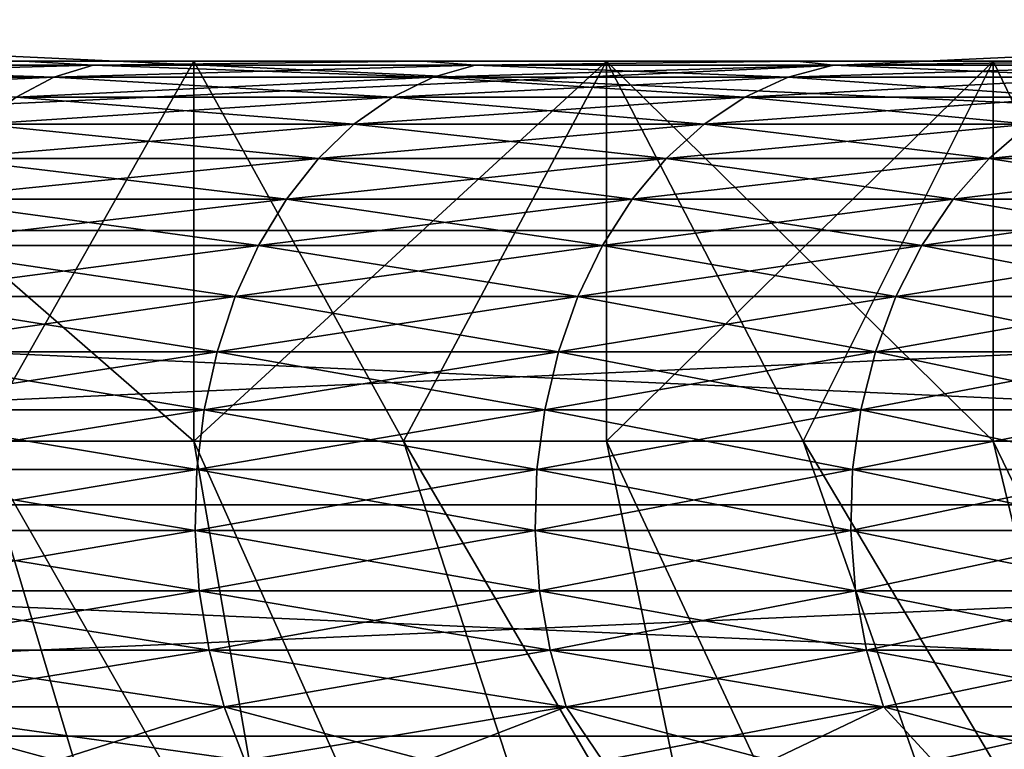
# Model space of a CAD drawing. Header units: metres. Extents: x -105 to 105, y -72 to 59.
# Tile 382 of 414: x 81.84 to 83.136, y 24.344 to 25.305. Entities that reach past the tile are written whole.
import ezdxf

# ---------------------------------------------------------------- set-up
doc = ezdxf.new("R2010")
doc.units = ezdxf.units.M
doc.layers.add('solid_509431_AD150_SW0001', color=7, linetype='CONTINUOUS')

msp = doc.modelspace()

# ---------------------------------------------------------------- linework, layer by layer
at = {"layer": 'solid_509431_AD150_SW0001'}
for points in [[(87.321823, 25.450001, 10.206499), (77.678177, 25.450001, 15.774263), (78.232864, 25.027069, 15.454014)], [(77.678177, 25.450001, -15.774263), (87.321823, 25.450001, -10.206499), (86.767136, 25.027069, -10.526749)], [(77.678177, 25.450001, -15.774263), (86.767136, 25.027069, -10.526749), (78.232857, 25.027073, -15.454017)], [(87.321823, 25.450001, 10.206499), (78.232864, 25.027069, 15.454014), (86.767143, 25.027073, 10.526746)], [(81.845238, 25.25, 8.093374), (81.289192, 25.25, 8.532645), (81.404984, 25.244822, 8.347137)], [(82.069618, 25.25, 8.361993), (81.289192, 25.25, 8.532645), (81.845238, 25.25, 8.093374)], [(82.069618, 25.25, 8.361993), (81.495316, 25.25, 8.815521), (81.289192, 25.25, 8.532645)], [(81.289192, 25.25, -8.532645), (81.495316, 25.25, -8.815521), (82.069618, 25.25, -8.361993)], [(81.845238, 25.25, -8.093374), (81.289192, 25.25, -8.532645), (82.069618, 25.25, -8.361993)], [(81.404984, 25.244822, -8.347137), (81.289192, 25.25, -8.532645), (81.845238, 25.25, -8.093374)], [(81.404984, 25.244822, 8.347137), (81.357216, 25.229061, 8.284887), (81.885468, 25.229061, 7.851367)], [(81.937202, 25.244822, -7.910359), (81.885468, 25.229061, -7.851367), (81.357216, 25.229061, -8.284887)], [(81.404984, 25.244822, -8.347137), (81.937202, 25.244822, -7.910359), (81.357216, 25.229061, -8.284887)], [(81.845238, 25.25, 8.093374), (81.404984, 25.244822, 8.347137), (81.937202, 25.244822, 7.910359)], [(81.404984, 25.244822, -8.347137), (81.845238, 25.25, -8.093374), (81.937202, 25.244822, -7.910359)], [(81.937202, 25.244822, 7.910359), (81.404984, 25.244822, 8.347137), (81.885468, 25.229061, 7.851367)], [(82.069603, 24.75, -8.362011), (82.069618, 25.25, -8.361993), (81.495316, 25.25, -8.815521)], [(82.069603, 24.75, -8.362011), (81.495316, 25.25, -8.815521), (81.786156, 24.75, -8.593639)], [(81.786156, 24.75, 8.593639), (81.495316, 25.25, 8.815521), (82.069618, 25.25, 8.361993)], [(81.786156, 24.75, 8.593639), (82.069618, 25.25, 8.361993), (82.069603, 24.75, 8.362011)], [(82.370644, 25.25, 7.617978), (81.845238, 25.25, 8.093374), (81.937202, 25.244822, 7.910359)], [(82.612366, 25.25, 7.871109), (81.845238, 25.25, 8.093374), (82.370644, 25.25, 7.617978)], [(82.612366, 25.25, 7.871109), (82.069618, 25.25, 8.361993), (81.845238, 25.25, 8.093374)], [(81.845238, 25.25, -8.093374), (82.069618, 25.25, -8.361993), (82.612366, 25.25, -7.871109)], [(82.370644, 25.25, -7.617978), (81.845238, 25.25, -8.093374), (82.612366, 25.25, -7.871109)], [(81.937202, 25.244822, -7.910359), (81.845238, 25.25, -8.093374), (82.370644, 25.25, -7.617978)], [(81.937202, 25.244822, 7.910359), (81.885468, 25.229061, 7.851367), (82.384224, 25.229061, 7.384226)], [(82.439705, 25.244822, -7.439708), (82.384224, 25.229061, -7.384226), (81.885468, 25.229061, -7.851367)], [(81.937202, 25.244822, -7.910359), (82.439705, 25.244822, -7.439708), (81.885468, 25.229061, -7.851367)], [(82.370644, 25.25, 7.617978), (81.937202, 25.244822, 7.910359), (82.439705, 25.244822, 7.439708)], [(81.937202, 25.244822, -7.910359), (82.370644, 25.25, -7.617978), (82.439705, 25.244822, -7.439708)], [(82.439705, 25.244822, 7.439708), (81.937202, 25.244822, 7.910359), (82.384224, 25.229061, 7.384226)], [(82.345184, 24.75, -8.121008), (82.069618, 25.25, -8.361993), (82.069603, 24.75, -8.362011)], [(82.069603, 24.75, 8.362011), (82.069618, 25.25, 8.361993), (82.612366, 25.25, 7.871109)], [(82.069603, 24.75, 8.362011), (82.612366, 25.25, 7.871109), (82.345184, 24.75, 8.121008)], [(82.345184, 24.75, -8.121008), (82.612366, 25.25, -7.871109), (82.069618, 25.25, -8.361993)], [(82.612442, 24.75, -7.871038), (82.612366, 25.25, -7.871109), (82.345184, 24.75, -8.121008)], [(82.345184, 24.75, 8.121008), (82.612366, 25.25, 7.871109), (82.612442, 24.75, 7.871038)], [(82.863159, 25.25, 7.108491), (82.370644, 25.25, 7.617978), (82.439705, 25.244822, 7.439708)], [(83.121078, 25.25, 7.345103), (82.370644, 25.25, 7.617978), (82.863159, 25.25, 7.108491)], [(83.121078, 25.25, 7.345103), (82.612366, 25.25, 7.871109), (82.370644, 25.25, 7.617978)], [(82.370644, 25.25, -7.617978), (82.612366, 25.25, -7.871109), (83.121078, 25.25, -7.345103)], [(82.863159, 25.25, -7.108491), (82.370644, 25.25, -7.617978), (83.121078, 25.25, -7.345103)], [(82.439705, 25.244822, -7.439708), (82.370644, 25.25, -7.617978), (82.863159, 25.25, -7.108491)], [(82.439705, 25.244822, 7.439708), (82.384224, 25.229061, 7.384226), (82.851364, 25.229061, 6.885464)], [(82.910362, 25.244822, -6.937199), (82.851364, 25.229061, -6.885464), (82.384224, 25.229061, -7.384226)], [(82.439705, 25.244822, -7.439708), (82.910362, 25.244822, -6.937199), (82.384224, 25.229061, -7.384226)], [(82.863159, 25.25, 7.108491), (82.439705, 25.244822, 7.439708), (82.910362, 25.244822, 6.937199)], [(82.439705, 25.244822, -7.439708), (82.863159, 25.25, -7.108491), (82.910362, 25.244822, -6.937199)], [(82.910362, 25.244822, 6.937199), (82.439705, 25.244822, 7.439708), (82.851364, 25.229061, 6.885464)], [(83.120995, 24.75, -7.345198), (83.121078, 25.25, -7.345103), (82.612366, 25.25, -7.871109)], [(82.871063, 24.75, -7.612417), (82.612366, 25.25, -7.871109), (82.612442, 24.75, -7.871038)], [(83.120995, 24.75, -7.345198), (82.612366, 25.25, -7.871109), (82.871063, 24.75, -7.612417)], [(82.612442, 24.75, 7.871038), (82.612366, 25.25, 7.871109), (83.121078, 25.25, 7.345103)], [(82.612442, 24.75, 7.871038), (83.121078, 25.25, 7.345103), (82.871063, 24.75, 7.612417)], [(82.910362, 25.244822, 6.937199), (82.851364, 25.229061, 6.885464), (83.284889, 25.229061, 6.357218)], [(83.347137, 25.244822, -6.404984), (83.284889, 25.229061, -6.357218), (82.851364, 25.229061, -6.885464)], [(82.910362, 25.244822, -6.937199), (83.347137, 25.244822, -6.404984), (82.851364, 25.229061, -6.885464)], [(83.320518, 25.25, 6.567261), (82.863159, 25.25, 7.108491), (82.910362, 25.244822, 6.937199)], [(83.593567, 25.25, 6.786247), (82.863159, 25.25, 7.108491), (83.320518, 25.25, 6.567261)], [(83.593567, 25.25, 6.786247), (83.121078, 25.25, 7.345103), (82.863159, 25.25, 7.108491)], [(82.863159, 25.25, -7.108491), (83.121078, 25.25, -7.345103), (83.593567, 25.25, -6.786247)], [(83.320518, 25.25, -6.567261), (82.863159, 25.25, -7.108491), (83.593567, 25.25, -6.786247)], [(82.910362, 25.244822, -6.937199), (82.863159, 25.25, -7.108491), (83.320518, 25.25, -6.567261)], [(82.871063, 24.75, 7.612417), (83.121078, 25.25, 7.345103), (83.120995, 24.75, 7.345198)], [(83.320518, 25.25, 6.567261), (82.910362, 25.244822, 6.937199), (83.347137, 25.244822, 6.404984)], [(82.910362, 25.244822, -6.937199), (83.320518, 25.25, -6.567261), (83.347137, 25.244822, -6.404984)], [(83.347137, 25.244822, 6.404984), (82.910362, 25.244822, 6.937199), (83.284889, 25.229061, 6.357218)], [(83.362007, 24.75, -7.069606), (83.121078, 25.25, -7.345103), (83.120995, 24.75, -7.345198)], [(83.120995, 24.75, 7.345198), (83.121078, 25.25, 7.345103), (83.362007, 24.75, 7.069606)], [(83.362007, 24.75, -7.069606), (83.593567, 25.25, -6.786247), (83.121078, 25.25, -7.345103)], [(83.362007, 24.75, 7.069606), (83.121078, 25.25, 7.345103), (83.593567, 25.25, 6.786247)], [(81.885468, 25.229061, -7.851367), (81.835571, 25.202997, -7.794477), (81.311157, 25.202997, -8.224855)], [(81.357216, 25.229061, -8.284887), (81.885468, 25.229061, -7.851367), (81.311157, 25.202997, -8.224855)], [(81.885468, 25.229061, 7.851367), (81.357216, 25.229061, 8.284887), (81.835571, 25.202997, 7.794477)], [(81.885468, 25.229061, 7.851367), (81.835571, 25.202997, 7.794477), (82.330719, 25.202997, 7.33072)], [(82.384224, 25.229061, -7.384226), (82.330719, 25.202997, -7.33072), (81.835571, 25.202997, -7.794477)], [(81.885468, 25.229061, -7.851367), (82.384224, 25.229061, -7.384226), (81.835571, 25.202997, -7.794477)], [(82.384224, 25.229061, 7.384226), (81.885468, 25.229061, 7.851367), (82.330719, 25.202997, 7.33072)], [(82.384224, 25.229061, 7.384226), (82.330719, 25.202997, 7.33072), (82.794479, 25.202997, 6.835572)], [(82.851364, 25.229061, -6.885464), (82.794479, 25.202997, -6.835572), (82.330719, 25.202997, -7.33072)], [(82.384224, 25.229061, -7.384226), (82.851364, 25.229061, -6.885464), (82.330719, 25.202997, -7.33072)], [(82.851364, 25.229061, 6.885464), (82.384224, 25.229061, 7.384226), (82.794479, 25.202997, 6.835572)], [(82.851364, 25.229061, 6.885464), (82.794479, 25.202997, 6.835572), (83.224854, 25.202997, 6.311154)], [(83.284889, 25.229061, -6.357218), (83.224854, 25.202997, -6.311154), (82.794479, 25.202997, -6.835572)], [(82.851364, 25.229061, -6.885464), (83.284889, 25.229061, -6.357218), (82.794479, 25.202997, -6.835572)], [(83.284889, 25.229061, 6.357218), (82.851364, 25.229061, 6.885464), (83.224854, 25.202997, 6.311154)], [(81.835571, 25.202997, 7.794477), (81.788414, 25.167095, 7.7407), (82.280144, 25.167095, 7.280143)], [(82.330719, 25.202997, -7.33072), (82.280144, 25.167095, -7.280143), (81.788414, 25.167095, -7.7407)], [(81.835571, 25.202997, -7.794477), (82.330719, 25.202997, -7.33072), (81.788414, 25.167095, -7.7407)], [(82.330719, 25.202997, 7.33072), (81.835571, 25.202997, 7.794477), (82.280144, 25.167095, 7.280143)], [(82.330719, 25.202997, 7.33072), (82.280144, 25.167095, 7.280143), (82.7407, 25.167095, 6.788412)], [(82.794479, 25.202997, -6.835572), (82.7407, 25.167095, -6.788412), (82.280144, 25.167095, -7.280143)], [(82.330719, 25.202997, -7.33072), (82.794479, 25.202997, -6.835572), (82.280144, 25.167095, -7.280143)], [(82.794479, 25.202997, 6.835572), (82.330719, 25.202997, 7.33072), (82.7407, 25.167095, 6.788412)], [(82.794479, 25.202997, 6.835572), (82.7407, 25.167095, 6.788412), (83.168106, 25.167095, 6.267611)], [(83.224854, 25.202997, -6.311154), (83.168106, 25.167095, -6.267611), (82.7407, 25.167095, -6.788412)], [(82.794479, 25.202997, -6.835572), (83.224854, 25.202997, -6.311154), (82.7407, 25.167095, -6.788412)], [(83.224854, 25.202997, 6.311154), (82.794479, 25.202997, 6.835572), (83.168106, 25.167095, 6.267611)], [(81.788414, 25.167095, 7.7407), (81.74482, 25.121994, 7.690994), (82.233391, 25.121994, 7.233395)], [(82.280144, 25.167095, -7.280143), (82.233391, 25.121994, -7.233395), (81.74482, 25.121994, -7.690994)], [(81.788414, 25.167095, -7.7407), (82.280144, 25.167095, -7.280143), (81.74482, 25.121994, -7.690994)], [(82.280144, 25.167095, 7.280143), (81.788414, 25.167095, 7.7407), (82.233391, 25.121994, 7.233395)], [(82.280144, 25.167095, 7.280143), (82.233391, 25.121994, 7.233395), (82.690994, 25.121994, 6.744821)], [(82.7407, 25.167095, -6.788412), (82.690994, 25.121994, -6.744821), (82.233391, 25.121994, -7.233395)], [(82.280144, 25.167095, -7.280143), (82.7407, 25.167095, -6.788412), (82.233391, 25.121994, -7.233395)], [(82.7407, 25.167095, 6.788412), (82.280144, 25.167095, 7.280143), (82.690994, 25.121994, 6.744821)], [(82.7407, 25.167095, 6.788412), (82.690994, 25.121994, 6.744821), (83.115662, 25.121994, 6.227365)], [(83.168106, 25.167095, -6.267611), (83.115662, 25.121994, -6.227365), (82.690994, 25.121994, -6.744821)], [(82.7407, 25.167095, -6.788412), (83.168106, 25.167095, -6.267611), (82.690994, 25.121994, -6.744821)], [(83.168106, 25.167095, 6.267611), (82.7407, 25.167095, 6.788412), (83.115662, 25.121994, 6.227365)], [(83.168106, 25.167095, 6.267611), (83.115662, 25.121994, 6.227365), (83.505569, 25.121994, 5.683242)], [(83.560539, 25.167095, -5.719972), (83.505569, 25.121994, -5.683242), (83.115662, 25.121994, -6.227365)], [(83.168106, 25.167095, -6.267611), (83.560539, 25.167095, -5.719972), (83.115662, 25.121994, -6.227365)], [(81.74482, 25.121994, 7.690994), (81.705574, 25.068493, 7.646243), (82.191307, 25.068493, 7.191307)], [(82.233391, 25.121994, -7.233395), (82.191307, 25.068493, -7.191307), (81.705574, 25.068493, -7.646243)], [(81.74482, 25.121994, -7.690994), (82.233391, 25.121994, -7.233395), (81.705574, 25.068493, -7.646243)], [(82.233391, 25.121994, 7.233395), (81.74482, 25.121994, 7.690994), (82.191307, 25.068493, 7.191307)], [(82.233391, 25.121994, 7.233395), (82.191307, 25.068493, 7.191307), (82.64624, 25.068493, 6.705575)], [(82.690994, 25.121994, -6.744821), (82.64624, 25.068493, -6.705575), (82.191307, 25.068493, -7.191307)], [(82.233391, 25.121994, -7.233395), (82.690994, 25.121994, -6.744821), (82.191307, 25.068493, -7.191307)], [(82.690994, 25.121994, 6.744821), (82.233391, 25.121994, 7.233395), (82.64624, 25.068493, 6.705575)], [(82.690994, 25.121994, 6.744821), (82.64624, 25.068493, 6.705575), (83.068436, 25.068493, 6.19113)], [(83.115662, 25.121994, -6.227365), (83.068436, 25.068493, -6.19113), (82.64624, 25.068493, -6.705575)], [(82.690994, 25.121994, -6.744821), (83.115662, 25.121994, -6.227365), (82.64624, 25.068493, -6.705575)], [(83.115662, 25.121994, 6.227365), (82.690994, 25.121994, 6.744821), (83.068436, 25.068493, 6.19113)], [(83.115662, 25.121994, 6.227365), (83.068436, 25.068493, 6.19113), (83.456085, 25.068493, 5.650173)], [(83.505569, 25.121994, -5.683242), (83.456085, 25.068493, -5.650173), (83.068436, 25.068493, -6.19113)], [(83.115662, 25.121994, -6.227365), (83.505569, 25.121994, -5.683242), (83.068436, 25.068493, -6.19113)], [(83.505569, 25.121994, 5.683242), (83.115662, 25.121994, 6.227365), (83.456085, 25.068493, 5.650173)], [(81.705574, 25.068493, 7.646243), (81.671371, 25.007549, 7.607244), (82.154625, 25.007549, 7.154627)], [(82.191307, 25.068493, -7.191307), (82.154625, 25.007549, -7.154627), (81.671371, 25.007549, -7.607244)], [(81.705574, 25.068493, -7.646243), (82.191307, 25.068493, -7.191307), (81.671371, 25.007549, -7.607244)], [(82.191307, 25.068493, 7.191307), (81.705574, 25.068493, 7.646243), (82.154625, 25.007549, 7.154627)], [(82.191307, 25.068493, 7.191307), (82.154625, 25.007549, 7.154627), (82.607246, 25.007549, 6.671374)], [(82.64624, 25.068493, -6.705575), (82.607246, 25.007549, -6.671374), (82.154625, 25.007549, -7.154627)], [(82.191307, 25.068493, -7.191307), (82.64624, 25.068493, -6.705575), (82.154625, 25.007549, -7.154627)], [(82.64624, 25.068493, 6.705575), (82.191307, 25.068493, 7.191307), (82.607246, 25.007549, 6.671374)], [(82.64624, 25.068493, 6.705575), (82.607246, 25.007549, 6.671374), (83.027283, 25.007549, 6.159552)], [(83.068436, 25.068493, -6.19113), (83.027283, 25.007549, -6.159552), (82.607246, 25.007549, -6.671374)], [(82.64624, 25.068493, -6.705575), (83.068436, 25.068493, -6.19113), (82.607246, 25.007549, -6.671374)], [(83.068436, 25.068493, 6.19113), (82.64624, 25.068493, 6.705575), (83.027283, 25.007549, 6.159552)], [(83.068436, 25.068493, 6.19113), (83.027283, 25.007549, 6.159552), (83.412949, 25.007549, 5.621355)], [(83.456085, 25.068493, -5.650173), (83.412949, 25.007549, -5.621355), (83.027283, 25.007549, -6.159552)], [(83.068436, 25.068493, -6.19113), (83.456085, 25.068493, -5.650173), (83.027283, 25.007549, -6.159552)], [(83.456085, 25.068493, 5.650173), (83.068436, 25.068493, 6.19113), (83.412949, 25.007549, 5.621355)], [(78.232857, 25.027073, -15.454017), (86.767136, 25.027069, -10.526749), (86.236435, 24.666332, -10.833148)], [(78.232857, 25.027073, -15.454017), (86.236435, 24.666332, -10.833148), (78.763557, 24.666334, -15.147616)], [(86.767143, 25.027073, 10.526746), (78.232864, 25.027069, 15.454014), (78.763565, 24.666332, 15.147614)], [(86.767143, 25.027073, 10.526746), (78.763565, 24.666332, 15.147614), (86.236443, 24.666334, 10.833145)], [(81.671371, 25.007549, 7.607244), (81.642822, 24.940241, 7.574689), (82.124008, 24.940241, 7.12401)], [(82.154625, 25.007549, -7.154627), (82.124008, 24.940241, -7.12401), (81.642822, 24.940241, -7.574689)], [(81.671371, 25.007549, -7.607244), (82.154625, 25.007549, -7.154627), (81.642822, 24.940241, -7.574689)], [(82.154625, 25.007549, 7.154627), (81.671371, 25.007549, 7.607244), (82.124008, 24.940241, 7.12401)], [(82.154625, 25.007549, 7.154627), (82.124008, 24.940241, 7.12401), (82.574692, 24.940241, 6.642825)], [(82.607246, 25.007549, -6.671374), (82.574692, 24.940241, -6.642825), (82.124008, 24.940241, -7.12401)], [(82.154625, 25.007549, -7.154627), (82.607246, 25.007549, -6.671374), (82.124008, 24.940241, -7.12401)], [(82.607246, 25.007549, 6.671374), (82.154625, 25.007549, 7.154627), (82.574692, 24.940241, 6.642825)], [(82.607246, 25.007549, 6.671374), (82.574692, 24.940241, 6.642825), (82.992935, 24.940241, 6.133193)], [(83.027283, 25.007549, -6.159552), (82.992935, 24.940241, -6.133193), (82.574692, 24.940241, -6.642825)], [(82.607246, 25.007549, -6.671374), (83.027283, 25.007549, -6.159552), (82.574692, 24.940241, -6.642825)], [(83.027283, 25.007549, 6.159552), (82.607246, 25.007549, 6.671374), (82.992935, 24.940241, 6.133193)], [(83.027283, 25.007549, 6.159552), (82.992935, 24.940241, 6.133193), (83.376953, 24.940241, 5.597299)], [(83.412949, 25.007549, -5.621355), (83.376953, 24.940241, -5.597299), (82.992935, 24.940241, -6.133193)], [(83.027283, 25.007549, -6.159552), (83.412949, 25.007549, -5.621355), (82.992935, 24.940241, -6.133193)], [(83.412949, 25.007549, 5.621355), (83.027283, 25.007549, 6.159552), (83.376953, 24.940241, 5.597299)], [(81.642822, 24.940241, 7.574689), (81.620438, 24.867771, 7.54916), (82.099998, 24.867771, 7.099999)], [(82.124008, 24.940241, -7.12401), (82.099998, 24.867771, -7.099999), (81.620438, 24.867771, -7.54916)], [(81.642822, 24.940241, -7.574689), (82.124008, 24.940241, -7.12401), (81.620438, 24.867771, -7.54916)], [(82.124008, 24.940241, 7.12401), (81.642822, 24.940241, 7.574689), (82.099998, 24.867771, 7.099999)], [(82.124008, 24.940241, 7.12401), (82.099998, 24.867771, 7.099999), (82.549156, 24.867771, 6.620436)], [(82.574692, 24.940241, -6.642825), (82.549156, 24.867771, -6.620436), (82.099998, 24.867771, -7.099999)], [(82.124008, 24.940241, -7.12401), (82.574692, 24.940241, -6.642825), (82.099998, 24.867771, -7.099999)], [(82.574692, 24.940241, 6.642825), (82.124008, 24.940241, 7.12401), (82.549156, 24.867771, 6.620436)], [(82.574692, 24.940241, 6.642825), (82.549156, 24.867771, 6.620436), (82.965996, 24.867771, 6.112522)], [(82.992935, 24.940241, -6.133193), (82.965996, 24.867771, -6.112522), (82.549156, 24.867771, -6.620436)], [(82.574692, 24.940241, -6.642825), (82.992935, 24.940241, -6.133193), (82.549156, 24.867771, -6.620436)], [(82.992935, 24.940241, 6.133193), (82.574692, 24.940241, 6.642825), (82.965996, 24.867771, 6.112522)], [(82.992935, 24.940241, 6.133193), (82.965996, 24.867771, 6.112522), (83.348717, 24.867771, 5.578434)], [(83.376953, 24.940241, -5.597299), (83.348717, 24.867771, -5.578434), (82.965996, 24.867771, -6.112522)], [(82.992935, 24.940241, -6.133193), (83.376953, 24.940241, -5.597299), (82.965996, 24.867771, -6.112522)], [(83.376953, 24.940241, 5.597299), (82.992935, 24.940241, 6.133193), (83.348717, 24.867771, 5.578434)], [(81.620438, 24.867771, 7.54916), (81.604607, 24.791426, 7.531109), (82.083023, 24.791426, 7.083022)], [(82.099998, 24.867771, -7.099999), (82.083023, 24.791426, -7.083022), (81.604607, 24.791426, -7.531109)], [(81.620438, 24.867771, -7.54916), (82.099998, 24.867771, -7.099999), (81.604607, 24.791426, -7.531109)], [(82.099998, 24.867771, 7.099999), (81.620438, 24.867771, 7.54916), (82.083023, 24.791426, 7.083022)], [(82.099998, 24.867771, 7.099999), (82.083023, 24.791426, 7.083022), (82.531105, 24.791426, 6.604605)], [(82.549156, 24.867771, -6.620436), (82.531105, 24.791426, -6.604605), (82.083023, 24.791426, -7.083022)], [(82.099998, 24.867771, -7.099999), (82.549156, 24.867771, -6.620436), (82.083023, 24.791426, -7.083022)], [(82.549156, 24.867771, 6.620436), (82.099998, 24.867771, 7.099999), (82.531105, 24.791426, 6.604605)], [(82.549156, 24.867771, 6.620436), (82.531105, 24.791426, 6.604605), (82.946945, 24.791426, 6.097906)], [(82.965996, 24.867771, -6.112522), (82.946945, 24.791426, -6.097906), (82.531105, 24.791426, -6.604605)], [(82.549156, 24.867771, -6.620436), (82.965996, 24.867771, -6.112522), (82.531105, 24.791426, -6.604605)], [(82.965996, 24.867771, 6.112522), (82.549156, 24.867771, 6.620436), (82.946945, 24.791426, 6.097906)], [(82.965996, 24.867771, 6.112522), (82.946945, 24.791426, 6.097906), (83.328751, 24.791426, 5.565095)], [(83.348717, 24.867771, -5.578434), (83.328751, 24.791426, -5.565095), (82.946945, 24.791426, -6.097906)], [(82.965996, 24.867771, -6.112522), (83.348717, 24.867771, -5.578434), (82.946945, 24.791426, -6.097906)], [(83.348717, 24.867771, 5.578434), (82.965996, 24.867771, 6.112522), (83.328751, 24.791426, 5.565095)], [(81.604607, 24.791426, 7.531109), (81.595612, 24.712564, 7.520857), (82.07338, 24.712564, 7.07338)], [(82.083023, 24.791426, -7.083022), (82.07338, 24.712564, -7.07338), (81.595612, 24.712564, -7.520857)], [(81.604607, 24.791426, -7.531109), (82.083023, 24.791426, -7.083022), (81.595612, 24.712564, -7.520857)], [(82.083023, 24.791426, 7.083022), (81.604607, 24.791426, 7.531109), (82.07338, 24.712564, 7.07338)], [(82.083023, 24.791426, 7.083022), (82.07338, 24.712564, 7.07338), (82.520859, 24.712564, 6.595615)], [(82.531105, 24.791426, -6.604605), (82.520859, 24.712564, -6.595615), (82.07338, 24.712564, -7.07338)], [(82.083023, 24.791426, -7.083022), (82.531105, 24.791426, -6.604605), (82.07338, 24.712564, -7.07338)], [(82.531105, 24.791426, 6.604605), (82.083023, 24.791426, 7.083022), (82.520859, 24.712564, 6.595615)], [(82.531105, 24.791426, 6.604605), (82.520859, 24.712564, 6.595615), (82.936127, 24.712564, 6.089605)], [(82.946945, 24.791426, -6.097906), (82.936127, 24.712564, -6.089605), (82.520859, 24.712564, -6.595615)], [(82.531105, 24.791426, -6.604605), (82.946945, 24.791426, -6.097906), (82.520859, 24.712564, -6.595615)], [(82.946945, 24.791426, 6.097906), (82.531105, 24.791426, 6.604605), (82.936127, 24.712564, 6.089605)], [(82.946945, 24.791426, 6.097906), (82.936127, 24.712564, 6.089605), (83.317413, 24.712564, 5.557519)], [(83.328751, 24.791426, -5.565095), (83.317413, 24.712564, -5.557519), (82.936127, 24.712564, -6.089605)], [(82.946945, 24.791426, -6.097906), (83.328751, 24.791426, -5.565095), (82.936127, 24.712564, -6.089605)], [(83.328751, 24.791426, 5.565095), (82.946945, 24.791426, 6.097906), (83.317413, 24.712564, 5.557519)], [(82.462326, 22.484085, -9.725108), (81.495277, 24.75, -8.81555), (81.19722, 24.75, -9.027568)], [(81.810318, 22.484085, -10.192335), (82.462326, 22.484085, -9.725108), (81.19722, 24.75, -9.027568)], [(82.462326, 22.484085, 9.725108), (81.495277, 24.75, 8.81555), (81.786156, 24.75, 8.593639)], [(82.462326, 22.484085, 9.725108), (81.810318, 22.484085, 10.192335), (81.495277, 24.75, 8.81555)], [(82.462326, 22.484085, -9.725108), (81.786156, 24.75, -8.593639), (81.495277, 24.75, -8.81555)], [(82.462326, 22.484085, 9.725108), (81.786156, 24.75, 8.593639), (82.069603, 24.75, 8.362011)], [(83.082413, 22.484085, -9.216219), (82.069603, 24.75, -8.362011), (81.786156, 24.75, -8.593639)], [(82.462326, 22.484085, -9.725108), (83.082413, 22.484085, -9.216219), (81.786156, 24.75, -8.593639)], [(83.082413, 22.484085, 9.216219), (82.069603, 24.75, 8.362011), (82.345184, 24.75, 8.121008)], [(83.082413, 22.484085, 9.216219), (82.462326, 22.484085, 9.725108), (82.069603, 24.75, 8.362011)], [(83.082413, 22.484085, -9.216219), (82.345184, 24.75, -8.121008), (82.069603, 24.75, -8.362011)], [(83.082413, 22.484085, 9.216219), (82.345184, 24.75, 8.121008), (82.612442, 24.75, 7.871038)], [(83.667877, 22.484085, -8.667874), (82.612442, 24.75, -7.871038), (82.345184, 24.75, -8.121008)], [(83.082413, 22.484085, -9.216219), (83.667877, 22.484085, -8.667874), (82.345184, 24.75, -8.121008)], [(83.667877, 22.484085, 8.667874), (82.612442, 24.75, 7.871038), (82.871063, 24.75, 7.612417)], [(83.667877, 22.484085, 8.667874), (83.082413, 22.484085, 9.216219), (82.612442, 24.75, 7.871038)], [(83.667877, 22.484085, -8.667874), (82.871063, 24.75, -7.612417), (82.612442, 24.75, -7.871038)], [(83.667877, 22.484085, 8.667874), (82.871063, 24.75, 7.612417), (83.120995, 24.75, 7.345198)], [(84.216217, 22.484085, -8.082415), (83.120995, 24.75, -7.345198), (82.871063, 24.75, -7.612417)], [(83.667877, 22.484085, -8.667874), (84.216217, 22.484085, -8.082415), (82.871063, 24.75, -7.612417)], [(84.216217, 22.484085, 8.082415), (83.120995, 24.75, 7.345198), (83.362007, 24.75, 7.069606)], [(84.216217, 22.484085, 8.082415), (83.667877, 22.484085, 8.667874), (83.120995, 24.75, 7.345198)], [(84.216217, 22.484085, -8.082415), (83.362007, 24.75, -7.069606), (83.120995, 24.75, -7.345198)], [(81.595612, 24.712564, 7.520857), (81.593628, 24.632591, 7.518588), (82.071243, 24.632591, 7.071247)], [(82.07338, 24.712564, -7.07338), (82.071243, 24.632591, -7.071247), (81.593628, 24.632591, -7.518588)], [(81.595612, 24.712564, -7.520857), (82.07338, 24.712564, -7.07338), (81.593628, 24.632591, -7.518588)], [(82.07338, 24.712564, 7.07338), (81.595612, 24.712564, 7.520857), (82.071243, 24.632591, 7.071247)], [(82.07338, 24.712564, 7.07338), (82.071243, 24.632591, 7.071247), (82.518585, 24.632591, 6.593625)], [(82.520859, 24.712564, -6.595615), (82.518585, 24.632591, -6.593625), (82.071243, 24.632591, -7.071247)], [(82.07338, 24.712564, -7.07338), (82.520859, 24.712564, -6.595615), (82.071243, 24.632591, -7.071247)], [(82.520859, 24.712564, 6.595615), (82.07338, 24.712564, 7.07338), (82.518585, 24.632591, 6.593625)], [(82.520859, 24.712564, 6.595615), (82.518585, 24.632591, 6.593625), (82.933731, 24.632591, 6.087768)], [(82.936127, 24.712564, -6.089605), (82.933731, 24.632591, -6.087768), (82.518585, 24.632591, -6.593625)], [(82.520859, 24.712564, -6.595615), (82.936127, 24.712564, -6.089605), (82.518585, 24.632591, -6.593625)], [(82.936127, 24.712564, 6.089605), (82.520859, 24.712564, 6.595615), (82.933731, 24.632591, 6.087768)], [(82.936127, 24.712564, 6.089605), (82.933731, 24.632591, 6.087768), (83.314903, 24.632591, 5.555843)], [(83.317413, 24.712564, -5.557519), (83.314903, 24.632591, -5.555843), (82.933731, 24.632591, -6.087768)], [(82.936127, 24.712564, -6.089605), (83.317413, 24.712564, -5.557519), (82.933731, 24.632591, -6.087768)], [(83.317413, 24.712564, 5.557519), (82.936127, 24.712564, 6.089605), (83.314903, 24.632591, 5.555843)], [(78.763557, 24.666334, -15.147616), (86.236435, 24.666332, -10.833148), (85.726868, 24.361702, -11.127349)], [(78.763557, 24.666334, -15.147616), (85.726868, 24.361702, -11.127349), (79.273132, 24.361704, -14.853415)], [(86.236443, 24.666334, 10.833145), (78.763565, 24.666332, 15.147614), (79.273132, 24.361702, 14.853414)], [(86.236443, 24.666334, 10.833145), (79.273132, 24.361702, 14.853414), (85.726868, 24.361704, 11.127347)], [(81.593628, 24.632591, 7.518588), (81.598671, 24.552925, 7.524341), (82.07666, 24.552925, 7.076657)], [(82.071243, 24.632591, 7.071247), (81.593628, 24.632591, 7.518588), (82.07666, 24.552925, 7.076657)], [(81.593628, 24.632591, -7.518588), (82.071243, 24.632591, -7.071247), (81.598671, 24.552925, -7.524341)], [(82.071243, 24.632591, -7.071247), (82.07666, 24.552925, -7.076657), (81.598671, 24.552925, -7.524341)], [(82.071243, 24.632591, 7.071247), (82.07666, 24.552925, 7.076657), (82.524338, 24.552925, 6.59867)], [(82.518585, 24.632591, 6.593625), (82.071243, 24.632591, 7.071247), (82.524338, 24.552925, 6.59867)], [(82.071243, 24.632591, -7.071247), (82.518585, 24.632591, -6.593625), (82.07666, 24.552925, -7.076657)], [(82.518585, 24.632591, -6.593625), (82.524338, 24.552925, -6.59867), (82.07666, 24.552925, -7.076657)], [(82.518585, 24.632591, 6.593625), (82.524338, 24.552925, 6.59867), (82.939804, 24.552925, 6.092426)], [(82.933731, 24.632591, 6.087768), (82.518585, 24.632591, 6.593625), (82.939804, 24.552925, 6.092426)], [(82.518585, 24.632591, -6.593625), (82.933731, 24.632591, -6.087768), (82.524338, 24.552925, -6.59867)], [(82.933731, 24.632591, -6.087768), (82.939804, 24.552925, -6.092426), (82.524338, 24.552925, -6.59867)], [(82.933731, 24.632591, 6.087768), (82.939804, 24.552925, 6.092426), (83.321266, 24.552925, 5.560094)], [(83.314903, 24.632591, 5.555843), (82.933731, 24.632591, 6.087768), (83.321266, 24.552925, 5.560094)], [(82.933731, 24.632591, -6.087768), (83.314903, 24.632591, -5.555843), (82.939804, 24.552925, -6.092426)], [(83.314903, 24.632591, -5.555843), (83.321266, 24.552925, -5.560094), (82.939804, 24.552925, -6.092426)], [(81.598671, 24.552925, 7.524341), (81.610664, 24.474989, 7.538015), (82.089516, 24.474989, 7.089518)], [(82.07666, 24.552925, 7.076657), (81.598671, 24.552925, 7.524341), (82.089516, 24.474989, 7.089518)], [(81.598671, 24.552925, -7.524341), (82.07666, 24.552925, -7.076657), (81.610664, 24.474989, -7.538015)], [(82.07666, 24.552925, -7.076657), (82.089516, 24.474989, -7.089518), (81.610664, 24.474989, -7.538015)], [(82.07666, 24.552925, 7.076657), (82.089516, 24.474989, 7.089518), (82.538017, 24.474989, 6.610662)], [(82.524338, 24.552925, 6.59867), (82.07666, 24.552925, 7.076657), (82.538017, 24.474989, 6.610662)], [(82.07666, 24.552925, -7.076657), (82.524338, 24.552925, -6.59867), (82.089516, 24.474989, -7.089518)], [(82.524338, 24.552925, -6.59867), (82.538017, 24.474989, -6.610662), (82.089516, 24.474989, -7.089518)], [(82.524338, 24.552925, 6.59867), (82.538017, 24.474989, 6.610662), (82.954231, 24.474989, 6.103498)], [(82.939804, 24.552925, 6.092426), (82.524338, 24.552925, 6.59867), (82.954231, 24.474989, 6.103498)], [(82.524338, 24.552925, -6.59867), (82.939804, 24.552925, -6.092426), (82.538017, 24.474989, -6.610662)], [(82.939804, 24.552925, -6.092426), (82.954231, 24.474989, -6.103498), (82.538017, 24.474989, -6.610662)], [(82.939804, 24.552925, 6.092426), (82.954231, 24.474989, 6.103498), (83.336388, 24.474989, 5.570198)], [(83.321266, 24.552925, 5.560094), (82.939804, 24.552925, 6.092426), (83.336388, 24.474989, 5.570198)], [(82.939804, 24.552925, -6.092426), (83.321266, 24.552925, -5.560094), (82.954231, 24.474989, -6.103498)], [(83.321266, 24.552925, -5.560094), (83.336388, 24.474989, -5.570198), (82.954231, 24.474989, -6.103498)], [(81.610664, 24.474989, 7.538015), (81.629387, 24.400164, 7.559365), (82.109596, 24.400164, 7.109598)], [(82.089516, 24.474989, 7.089518), (81.610664, 24.474989, 7.538015), (82.109596, 24.400164, 7.109598)], [(81.610664, 24.474989, -7.538015), (82.089516, 24.474989, -7.089518), (81.629387, 24.400164, -7.559365)], [(82.089516, 24.474989, -7.089518), (82.109596, 24.400164, -7.109598), (81.629387, 24.400164, -7.559365)], [(82.089516, 24.474989, 7.089518), (82.109596, 24.400164, 7.109598), (82.559364, 24.400164, 6.629385)], [(82.538017, 24.474989, 6.610662), (82.089516, 24.474989, 7.089518), (82.559364, 24.400164, 6.629385)], [(82.089516, 24.474989, -7.089518), (82.538017, 24.474989, -6.610662), (82.109596, 24.400164, -7.109598)], [(82.538017, 24.474989, -6.610662), (82.559364, 24.400164, -6.629385), (82.109596, 24.400164, -7.109598)], [(82.538017, 24.474989, 6.610662), (82.559364, 24.400164, 6.629385), (82.976761, 24.400164, 6.120785)], [(82.954231, 24.474989, 6.103498), (82.538017, 24.474989, 6.610662), (82.976761, 24.400164, 6.120785)], [(82.538017, 24.474989, -6.610662), (82.954231, 24.474989, -6.103498), (82.559364, 24.400164, -6.629385)], [(82.954231, 24.474989, -6.103498), (82.976761, 24.400164, -6.120785), (82.559364, 24.400164, -6.629385)], [(82.954231, 24.474989, 6.103498), (82.976761, 24.400164, 6.120785), (83.360001, 24.400164, 5.585975)], [(83.336388, 24.474989, 5.570198), (82.954231, 24.474989, 6.103498), (83.360001, 24.400164, 5.585975)], [(82.954231, 24.474989, -6.103498), (83.336388, 24.474989, -5.570198), (82.976761, 24.400164, -6.120785)], [(83.336388, 24.474989, -5.570198), (83.360001, 24.400164, -5.585975), (82.976761, 24.400164, -6.120785)], [(81.629387, 24.400164, 7.559365), (81.632858, 24.329853, 7.606886), (81.888702, 24.329853, 7.375998)], [(81.629387, 24.400164, 7.559365), (81.888702, 24.329853, 7.375998), (82.136513, 24.329853, 7.13651)], [(82.109596, 24.400164, 7.109598), (81.629387, 24.400164, 7.559365), (82.136513, 24.329853, 7.13651)], [(81.629387, 24.400164, -7.559365), (81.888702, 24.329853, -7.375998), (81.632858, 24.329853, -7.606886)], [(81.629387, 24.400164, -7.559365), (82.109596, 24.400164, -7.109598), (81.888702, 24.329853, -7.375998)], [(82.109596, 24.400164, -7.109598), (82.136513, 24.329853, -7.13651), (81.888702, 24.329853, -7.375998)], [(82.109596, 24.400164, 7.109598), (82.136513, 24.329853, 7.13651), (82.375999, 24.329853, 6.888701)], [(82.559364, 24.400164, 6.629385), (82.109596, 24.400164, 7.109598), (82.375999, 24.329853, 6.888701)], [(82.109596, 24.400164, -7.109598), (82.559364, 24.400164, -6.629385), (82.136513, 24.329853, -7.13651)], [(82.559364, 24.400164, -6.629385), (82.375999, 24.329853, -6.888701), (82.136513, 24.329853, -7.13651)], [(82.559364, 24.400164, 6.629385), (82.375999, 24.329853, 6.888701), (82.606888, 24.329853, 6.632861)], [(82.559364, 24.400164, -6.629385), (82.606888, 24.329853, -6.632861), (82.375999, 24.329853, -6.888701)], [(82.559364, 24.400164, 6.629385), (82.606888, 24.329853, 6.632861), (82.828903, 24.329853, 6.369287)], [(82.976761, 24.400164, 6.120785), (82.559364, 24.400164, 6.629385), (82.828903, 24.329853, 6.369287)], [(82.559364, 24.400164, -6.629385), (82.976761, 24.400164, -6.120785), (82.606888, 24.329853, -6.632861)], [(82.976761, 24.400164, -6.120785), (82.828903, 24.329853, -6.369287), (82.606888, 24.329853, -6.632861)], [(82.976761, 24.400164, 6.120785), (82.828903, 24.329853, 6.369287), (83.041794, 24.329853, 6.098286)], [(82.976761, 24.400164, -6.120785), (83.041794, 24.329853, -6.098286), (82.828903, 24.329853, -6.369287)], [(82.976761, 24.400164, 6.120785), (83.041794, 24.329853, 6.098286), (83.245308, 24.329853, 5.820175)], [(83.360001, 24.400164, 5.585975), (82.976761, 24.400164, 6.120785), (83.245308, 24.329853, 5.820175)], [(82.976761, 24.400164, -6.120785), (83.360001, 24.400164, -5.585975), (83.041794, 24.329853, -6.098286)], [(83.360001, 24.400164, -5.585975), (83.245308, 24.329853, -5.820175), (83.041794, 24.329853, -6.098286)], [(85.726868, 24.361704, 11.127347), (79.273132, 24.361702, 14.853414), (79.764755, 24.107826, 14.569573)], [(79.273132, 24.361704, -14.853415), (85.726868, 24.361702, -11.127349), (85.235245, 24.107826, -11.411188)], [(79.273132, 24.361704, -14.853415), (85.235245, 24.107826, -11.411188), (79.764755, 24.107826, -14.569573)], [(85.726868, 24.361704, 11.127347), (79.764755, 24.107826, 14.569573), (85.235245, 24.107826, 11.411188)]]:
    msp.add_3dface(points, dxfattribs=at)

doc.saveas('drawing.dxf')
